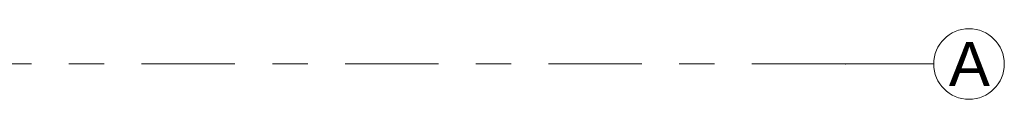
# Model space of a CAD drawing. Header units: metres. Extents: x -3.6 to 84.5, y -11 to 16.8.
# Tile 353 of 389: x 62.596 to 65.385, y 0.45 to 0.65. Entities that reach past the tile are written whole.
import ezdxf

# ---------------------------------------------------------------- set-up
doc = ezdxf.new("R2010")
doc.units = ezdxf.units.M
doc.header["$MEASUREMENT"] = 0
doc.linetypes.add('Strichlinie doppelt', pattern=[0.546806, 0.264583, -0.105833, 0.070556, -0.105833])
doc.layers.add('451 - Universal.Achsen Raster', color=7, linetype='Continuous')
doc.styles.add('ERSTELLTER_STIL_2', font='txt')

msp = doc.modelspace()

# ---------------------------------------------------------------- linework, layer by layer
at = {"layer": '451 - Universal.Achsen Raster', "color": 160, "linetype": 'Strichlinie doppelt', "lineweight": 9, "true_color": 0x3232ff}
for q in [(-3.175, 0.55), (65.185, 0.55)]:
    msp.add_line((64.935, 0.55), q, dxfattribs=at)
at = {"layer": '451 - Universal.Achsen Raster', "color": 160, "linetype": 'Continuous', "lineweight": 9, "true_color": 0x3232ff}
msp.add_circle((65.285, 0.55), 0.1, dxfattribs=at)
at = {"layer": '451 - Universal.Achsen Raster', "color": 160, "linetype": 'Strichlinie doppelt', "lineweight": 9, "true_color": 0x3232ff}
msp.add_point((64.935, 0.55), dxfattribs=at)
msp.add_point((64.935, 0.55), dxfattribs=at)

# ---------------------------------------------------------------- texts
at = {"layer": '451 - Universal.Achsen Raster', "color": 160, "lineweight": 9, "true_color": 0x3232ff, "insert": (65.2279, 0.6125), "char_height": 0.125, "attachment_point": 1, "style": 'ERSTELLTER_STIL_2'}
msp.add_mtext('\\A1;{\\pql;\\pt0;\\fArial|b0|i0|c0|p38;A}', dxfattribs=at)

doc.saveas('drawing.dxf')
